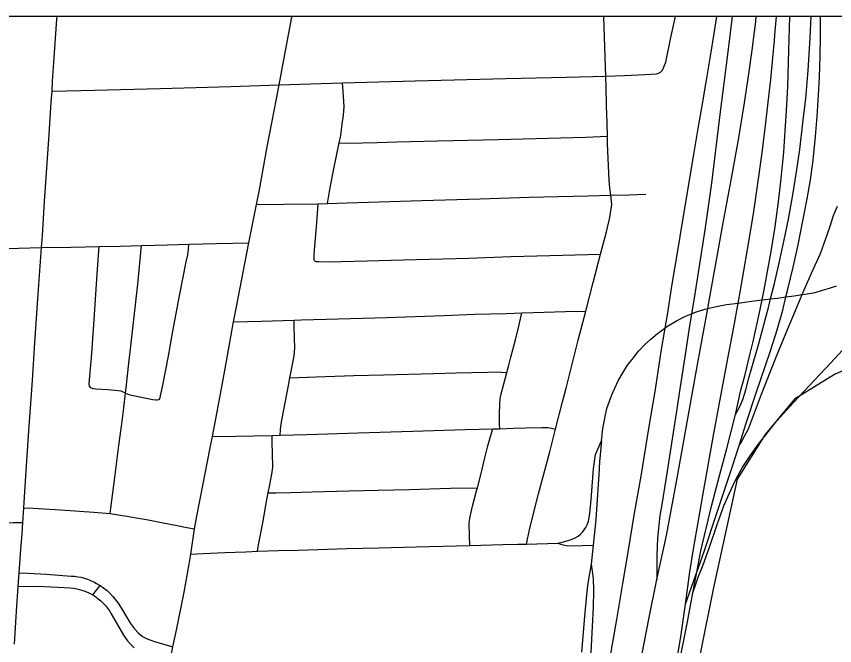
# Model space of a CAD drawing. Extents: x -59 to 82, y -3 to 49.
# Drawn here: x -14.3944 to -13.9675, y 35.0201 to 35.3482 of the extents above; entities that cross this region are included whole.
import ezdxf

# ---------------------------------------------------------------- set-up
doc = ezdxf.new("R2010")
doc.units = 0
for name, color, linetype in [('GM_X_City_Street', 7, 'Continuous'), ('GM_X_Corporation', 7, 'Continuous'), ('GM_X_County_Road', 7, 'Continuous'), ('GM_X_Interchange_Ramps', 7, 'Continuous'), ('GM_X_Interstate_Route', 7, 'Continuous'), ('GM_X_Rail_Line', 7, 'Continuous'), ('GM_X_State_Route', 7, 'Continuous'), ('GM_X_US_Route', 7, 'Continuous'), ('SH_Data', 7, 'Continuous')]:
    doc.layers.add(name, color=color, linetype=linetype)

msp = doc.modelspace()

# ---------------------------------------------------------------- linework, layer by layer
at = {"layer": 'GM_X_City_Street'}
for p, q in [((-14.23696, 35.25048), (-14.23206, 35.25056)), ((-14.26095, 35.12963), (-14.25671, 35.12977)), ((-14.14585, 35.13306), (-14.14216, 35.13318)), ((-14.39102, 35.08418), (-14.39049, 35.09198))]:
    msp.add_line(p, q, dxfattribs=at)
for points in [[(-14.37579, 35.30919), (-14.36064, 35.30953), (-14.31915, 35.31053), (-14.28254, 35.31167), (-14.25733, 35.31254), (-14.24094, 35.31303), (-14.2242, 35.31353), (-14.18637, 35.31462), (-14.13911, 35.31576), (-14.1074, 35.31653), (-14.08687, 35.31703), (-14.07716, 35.31738), (-14.06633, 35.31789), (-14.06042, 35.31816), (-14.05993, 35.31831), (-14.05896, 35.31872), (-14.05839, 35.31917), (-14.05785, 35.31965), (-14.05734, 35.32016), (-14.05558, 35.32432), (-14.05289, 35.33722), (-14.0506, 35.34818)], [(-14.1283, 35.07302), (-14.1266, 35.08058), (-14.12191, 35.09926), (-14.11611, 35.12107), (-14.11317, 35.13297), (-14.10944, 35.1471), (-14.10759, 35.15438), (-14.10123, 35.17937), (-14.09738, 35.19451), (-14.09347, 35.20939), (-14.0896, 35.22414), (-14.0865, 35.23588), (-14.08486, 35.24325), (-14.08374, 35.25016), (-14.08417, 35.25488), (-14.08477, 35.25876), (-14.0852, 35.26279), (-14.08595, 35.28171), (-14.08604, 35.28577), (-14.08623, 35.29243), (-14.08651, 35.30163), (-14.08674, 35.31141), (-14.08687, 35.31703), (-14.08727, 35.32683), (-14.08791, 35.34798), (-14.08791, 35.34818)], [(-14.23206, 35.25056), (-14.23108, 35.25677), (-14.2293, 35.26604), (-14.2271, 35.27714), (-14.22597, 35.28225), (-14.2252, 35.28608), (-14.22436, 35.29198), (-14.22369, 35.29668), (-14.22345, 35.30125), (-14.22381, 35.30903), (-14.2242, 35.31353)], [(-14.22597, 35.28225), (-14.22168, 35.28208), (-14.20619, 35.28242), (-14.19594, 35.2827), (-14.17456, 35.28324), (-14.14305, 35.28404), (-14.09731, 35.28527), (-14.08604, 35.28577)], [(-14.23206, 35.25056), (-14.22179, 35.25088), (-14.18294, 35.2521), (-14.15239, 35.2531), (-14.12691, 35.25394), (-14.09631, 35.25464), (-14.08417, 35.25488), (-14.07462, 35.25515), (-14.06593, 35.25539)], [(-14.26913, 35.25014), (-14.25462, 35.25029), (-14.23696, 35.25048)], [(-14.23884, 35.22075), (-14.2391, 35.22132), (-14.23899, 35.22411), (-14.23772, 35.24056), (-14.23696, 35.25048)], [(-14.40541, 35.22703), (-14.38127, 35.22763), (-14.36584, 35.22791), (-14.35126, 35.22815), (-14.34019, 35.22841), (-14.32905, 35.22868), (-14.31562, 35.2291), (-14.30442, 35.22945), (-14.28994, 35.22977), (-14.27306, 35.23014)], [(-14.33749, 35.15171), (-14.33969, 35.15273), (-14.34129, 35.153), (-14.34672, 35.15336), (-14.35287, 35.15375), (-14.35429, 35.1539), (-14.35546, 35.15443), (-14.35619, 35.15527), (-14.35644, 35.15658), (-14.35502, 35.17236), (-14.354, 35.18754), (-14.35204, 35.21642), (-14.35126, 35.22815)], [(-14.3454, 35.08903), (-14.34515, 35.09174), (-14.34298, 35.10774), (-14.34094, 35.12434), (-14.33939, 35.13574), (-14.3384, 35.14399), (-14.33749, 35.15171), (-14.33714, 35.15445), (-14.3357, 35.16733), (-14.33474, 35.17614), (-14.33109, 35.20859), (-14.32905, 35.22868)], [(-14.32098, 35.14829), (-14.31996, 35.14845), (-14.31956, 35.14885), (-14.31929, 35.14947), (-14.31912, 35.15038), (-14.31821, 35.15492), (-14.31519, 35.17018), (-14.3128, 35.18404), (-14.3092, 35.2024), (-14.30583, 35.22015), (-14.30502, 35.22382), (-14.30457, 35.22661), (-14.30442, 35.22945)], [(-14.23884, 35.22075), (-14.23815, 35.22043), (-14.23658, 35.22027), (-14.23134, 35.22016), (-14.21161, 35.2207), (-14.19237, 35.22122), (-14.15827, 35.22216), (-14.13648, 35.22294), (-14.11604, 35.22346), (-14.09631, 35.22397), (-14.0896, 35.22414)], [(-14.28104, 35.18889), (-14.26643, 35.1893), (-14.24951, 35.18977), (-14.24583, 35.18988), (-14.23275, 35.19023), (-14.20119, 35.19108), (-14.17146, 35.1922), (-14.15513, 35.19282), (-14.13886, 35.19331), (-14.13073, 35.19356), (-14.12452, 35.19375), (-14.10798, 35.19425), (-14.09738, 35.19451)], [(-14.14216, 35.13318), (-14.14227, 35.13558), (-14.14234, 35.14014), (-14.14221, 35.14647), (-14.14198, 35.14858), (-14.14157, 35.15064), (-14.14004, 35.15661), (-14.13855, 35.16242), (-14.13751, 35.1663), (-14.13639, 35.17047), (-14.13402, 35.17944), (-14.13217, 35.18665), (-14.13136, 35.19051), (-14.13073, 35.19356)], [(-14.25671, 35.12977), (-14.25665, 35.13253), (-14.25645, 35.13437), (-14.25589, 35.13755), (-14.25397, 35.14759), (-14.25243, 35.15561), (-14.25166, 35.1597), (-14.25046, 35.16582), (-14.24944, 35.17114), (-14.24911, 35.17513), (-14.24929, 35.18051), (-14.24949, 35.18649), (-14.24951, 35.18977)], [(-14.25166, 35.1597), (-14.23794, 35.16017), (-14.21831, 35.16084), (-14.20278, 35.16126), (-14.17655, 35.16198), (-14.16494, 35.16229), (-14.14856, 35.16272), (-14.14406, 35.16284), (-14.13855, 35.16242)], [(-14.33749, 35.15171), (-14.33579, 35.15099), (-14.33427, 35.15058), (-14.32318, 35.14844), (-14.32168, 35.14829), (-14.32098, 35.14829)], [(-14.14216, 35.13318), (-14.1351, 35.13343), (-14.12834, 35.13362), (-14.12019, 35.13385), (-14.11715, 35.13374), (-14.11615, 35.13361), (-14.11515, 35.13344), (-14.11317, 35.13297)], [(-14.29214, 35.12906), (-14.27977, 35.12929), (-14.26095, 35.12963)], [(-14.26853, 35.06929), (-14.268, 35.07264), (-14.26587, 35.08415), (-14.26348, 35.09719), (-14.26301, 35.09967), (-14.26215, 35.10393), (-14.2609, 35.11054), (-14.2606, 35.11332), (-14.26075, 35.12003), (-14.26086, 35.1262), (-14.26095, 35.12963)], [(-14.25671, 35.12977), (-14.24286, 35.13021), (-14.21607, 35.13105), (-14.18757, 35.13189), (-14.16018, 35.13272), (-14.14585, 35.13306)], [(-14.15781, 35.07233), (-14.15793, 35.07756), (-14.15809, 35.08382), (-14.15782, 35.0865), (-14.15649, 35.09277), (-14.15431, 35.1007), (-14.15388, 35.10239), (-14.15214, 35.10912), (-14.14997, 35.11799), (-14.1484, 35.12419), (-14.147, 35.12911), (-14.14585, 35.13306)], [(-14.26301, 35.09967), (-14.25904, 35.09977), (-14.25136, 35.09996), (-14.24012, 35.10024), (-14.22097, 35.10073), (-14.20559, 35.10112), (-14.18929, 35.10153), (-14.16785, 35.10208), (-14.15388, 35.10239)], [(-14.39049, 35.09198), (-14.38566, 35.09171), (-14.37142, 35.09086), (-14.354, 35.08964), (-14.3454, 35.08903), (-14.33575, 35.08741), (-14.33292, 35.08688), (-14.32645, 35.08581), (-14.31784, 35.08414), (-14.31137, 35.08285), (-14.3054, 35.08172), (-14.30152, 35.08088)], [(-14.70431, 35.07812), (-14.68966, 35.0785), (-14.662, 35.0792), (-14.64745, 35.07958), (-14.6306, 35.07998), (-14.60983, 35.08024), (-14.58723, 35.08048), (-14.55822, 35.08118), (-14.52665, 35.08175), (-14.49447, 35.08236), (-14.45671, 35.08306), (-14.43198, 35.08357), (-14.39596, 35.08419), (-14.39102, 35.08418)]]:
    msp.add_lwpolyline(points, dxfattribs=at)
at = {"layer": 'GM_X_Corporation'}
msp.add_lwpolyline([(-8.27858, 35.34818), (-15.07858, 35.34818), (-15.07858, 31.99778), (-14.87561, 32.00296), (-14.0925, 32.03375), (-13.59611, 32.05147), (-13.53526, 32.05391), (-13.47457, 32.07428), (-13.3549, 32.12151), (-13.20616, 32.17855), (-13.3241, 32.24616), (-13.185, 32.29141), (-13.20067, 32.94977), (-12.62372, 32.95853)], dxfattribs=at)
at = {"layer": 'GM_X_County_Road'}
msp.add_line((-14.35445, 35.04649), (-14.35066, 35.05134), dxfattribs=at)
for points in [[(-14.30402, 35.06361), (-14.30345, 35.06777), (-14.30152, 35.08088), (-14.30025, 35.0875), (-14.29716, 35.10352), (-14.29328, 35.12323), (-14.29214, 35.12906), (-14.2897, 35.14198), (-14.28778, 35.15216), (-14.28569, 35.16353), (-14.28104, 35.18889), (-14.2797, 35.19579), (-14.27306, 35.23014), (-14.26913, 35.25014), (-14.26776, 35.25694), (-14.26347, 35.28017), (-14.25873, 35.30518), (-14.25733, 35.31254), (-14.25449, 35.32744), (-14.25068, 35.34779), (-14.25061, 35.34818)], [(-14.08746, 35.13847), (-14.08726, 35.13951), (-14.08626, 35.14362), (-14.08497, 35.1476), (-14.08369, 35.15084), (-14.08213, 35.15437), (-14.08018, 35.15842), (-14.07793, 35.16238), (-14.0755, 35.16624), (-14.07263, 35.16992), (-14.06984, 35.17352), (-14.06652, 35.17702), (-14.06337, 35.1799), (-14.05987, 35.18277), (-14.05612, 35.18555), (-14.05466, 35.18664), (-14.05007, 35.18934), (-14.04567, 35.19167), (-14.04215, 35.19313), (-14.04, 35.19401), (-14.03524, 35.19554), (-14.03373, 35.1959), (-14.03003, 35.19679), (-14.02383, 35.19787), (-14.01786, 35.19868), (-14.01215, 35.19945), (-14.00529, 35.2003), (-14.00094, 35.20083), (-13.99733, 35.20128), (-13.99287, 35.20187), (-13.9886, 35.20244), (-13.98438, 35.20309), (-13.98187, 35.20348), (-13.97764, 35.20426), (-13.97377, 35.20533), (-13.97009, 35.20641), (-13.9665, 35.20767)], [(-14.09727, 35.08165), (-14.0966, 35.08298), (-14.09593, 35.0849), (-14.09532, 35.08766), (-14.09495, 35.09063), (-14.09458, 35.09627), (-14.09329, 35.11226), (-14.09227, 35.11966), (-14.08919, 35.12681), (-14.08843, 35.13329), (-14.08746, 35.13847)], [(-14.11195, 35.0735), (-14.10886, 35.07418), (-14.10598, 35.07506), (-14.10436, 35.07559), (-14.10281, 35.0763), (-14.10135, 35.07719), (-14.10008, 35.07817), (-14.09902, 35.07922), (-14.09808, 35.08039), (-14.09727, 35.08165)], [(-14.30345, 35.06777), (-14.29693, 35.06809), (-14.28556, 35.06857), (-14.27475, 35.06903), (-14.26853, 35.06929), (-14.25758, 35.0696), (-14.24746, 35.06988), (-14.23714, 35.07016), (-14.22193, 35.07064), (-14.20537, 35.07108), (-14.18585, 35.07149), (-14.15781, 35.07233), (-14.1406, 35.07278), (-14.13285, 35.07298), (-14.1283, 35.07302), (-14.11195, 35.0735)], [(-14.11195, 35.0735), (-14.1098, 35.07281), (-14.1083, 35.07241), (-14.10675, 35.07213), (-14.09928, 35.07226), (-14.09341, 35.07237)], [(-14.34018, 34.8735), (-14.34, 34.87448), (-14.33329, 34.90927), (-14.32421, 34.95698), (-14.32034, 34.97893), (-14.31579, 35.00478), (-14.31412, 35.01259), (-14.31268, 35.01936), (-14.31061, 35.02902), (-14.30689, 35.04786), (-14.30417, 35.06256), (-14.30402, 35.06361)], [(-14.3929, 35.05806), (-14.38833, 35.05781), (-14.3786, 35.05732), (-14.3658, 35.05635), (-14.36407, 35.05623), (-14.36234, 35.056), (-14.36063, 35.05567), (-14.35893, 35.05522), (-14.35726, 35.05467), (-14.35564, 35.05401), (-14.35406, 35.05326), (-14.35255, 35.05242), (-14.35066, 35.05134), (-14.3488, 35.05009), (-14.34705, 35.04873), (-14.34566, 35.04743), (-14.34398, 35.04575), (-14.34261, 35.044), (-14.34129, 35.04217), (-14.34008, 35.04034), (-14.3348, 35.03151), (-14.33279, 35.02887), (-14.33074, 35.02663), (-14.32859, 35.02485), (-14.32607, 35.02355), (-14.32234, 35.02224), (-14.31268, 35.01936)], [(-14.39337, 35.05096), (-14.38293, 35.05106), (-14.36952, 35.05041), (-14.36634, 35.05022), (-14.36426, 35.04994), (-14.3622, 35.04952), (-14.36018, 35.04896), (-14.3582, 35.04827), (-14.35629, 35.04744), (-14.35445, 35.04649), (-14.35301, 35.04555), (-14.35163, 35.04452), (-14.35031, 35.0434), (-14.34907, 35.04218), (-14.34791, 35.0409), (-14.34682, 35.03954), (-14.34584, 35.03813), (-14.34496, 35.03665), (-14.33847, 35.02556), (-14.33637, 35.02253), (-14.33474, 35.02068), (-14.33288, 35.01898)]]:
    msp.add_lwpolyline(points, dxfattribs=at)
at = {"layer": 'GM_X_Interchange_Ramps'}
for p, q in [((-14.01723, 35.12443), (-14.01632, 35.12603)), ((-14.04527, 35.04174), (-14.04003, 35.05645)), ((-14.04143, 35.04758), (-14.03987, 35.05215))]:
    msp.add_line(p, q, dxfattribs=at)
for points in [[(-14.02908, 35.34818), (-14.03057, 35.33924), (-14.03242, 35.32745), (-14.03456, 35.31488), (-14.03666, 35.30249), (-14.03891, 35.28969), (-14.04093, 35.27727), (-14.04324, 35.26383), (-14.04499, 35.25315), (-14.04701, 35.24082), (-14.04943, 35.2259), (-14.05257, 35.20752), (-14.05494, 35.19257), (-14.05612, 35.18555), (-14.05817, 35.17342), (-14.06137, 35.15248), (-14.06452, 35.13331), (-14.06868, 35.10848), (-14.07212, 35.08907), (-14.07536, 35.06876), (-14.07823, 35.05249), (-14.08129, 35.03371), (-14.08469, 35.01379)], [(-14.02091, 35.34818), (-14.02304, 35.33106), (-14.02748, 35.29567), (-14.0318, 35.26115), (-14.03529, 35.23695), (-14.03907, 35.21244), (-14.04085, 35.20127), (-14.04215, 35.19313), (-14.04351, 35.18458), (-14.04604, 35.16841), (-14.04831, 35.15401), (-14.05002, 35.14237), (-14.05262, 35.12566), (-14.05495, 35.11111), (-14.05768, 35.09361), (-14.05861, 35.08792), (-14.05984, 35.07602), (-14.06033, 35.06727), (-14.06021, 35.05445)], [(-14.02356, 35.10535), (-14.02101, 35.11303), (-14.01723, 35.12443), (-14.01368, 35.13599), (-14.0084, 35.15188), (-14.00088, 35.17383), (-13.99751, 35.18475), (-13.99458, 35.19495), (-13.99287, 35.20187), (-13.99188, 35.20589), (-13.98905, 35.21735), (-13.98646, 35.22907), (-13.98406, 35.24154), (-13.98184, 35.25311), (-13.98012, 35.26301), (-13.97875, 35.27323), (-13.9775, 35.28559), (-13.97659, 35.29596), (-13.97588, 35.30717), (-13.97544, 35.31647), (-13.97497, 35.32768), (-13.97488, 35.33787), (-13.97479, 35.34818)], [(-14.01927, 35.14056), (-14.01696, 35.14472), (-14.01545, 35.14833), (-14.01376, 35.15348), (-14.01201, 35.16024), (-14.00836, 35.17275), (-14.007, 35.17767), (-14.00441, 35.18727), (-14.00207, 35.19643), (-14.00094, 35.20083), (-13.9989, 35.20882), (-13.99592, 35.22195), (-13.99374, 35.23159), (-13.99162, 35.24242), (-13.98938, 35.25504), (-13.98746, 35.26708), (-13.98568, 35.27879), (-13.98406, 35.29263), (-13.98244, 35.30527), (-13.98126, 35.31997), (-13.98023, 35.33691), (-13.97973, 35.34818)], [(-14.01632, 35.12603), (-14.01448, 35.12921), (-14.01247, 35.13305), (-14.0056, 35.15117), (-13.99812, 35.17009), (-13.9921, 35.18497), (-13.98795, 35.19478), (-13.98438, 35.20309), (-13.97955, 35.21435), (-13.9749, 35.22449), (-13.97221, 35.23181), (-13.97008, 35.23826), (-13.96802, 35.24441), (-13.96592, 35.24926)], [(-14.03987, 35.05215), (-14.03861, 35.0558), (-14.03603, 35.0622), (-14.03279, 35.07136), (-14.0288, 35.08326), (-14.02522, 35.09299), (-14.02252, 35.09929), (-14.01906, 35.10668), (-14.01581, 35.11271), (-14.01187, 35.11856), (-14.00783, 35.12427), (-14.00342, 35.13001), (-13.99768, 35.13725), (-13.98894, 35.14682), (-13.96972, 35.16737), (-13.95275, 35.1856)], [(-14.08919, 35.12681), (-14.09014, 35.11594), (-14.09053, 35.10925), (-14.09146, 35.09629), (-14.09211, 35.08587), (-14.09341, 35.07237), (-14.09452, 35.06247), (-14.09572, 35.05582), (-14.09636, 35.05119), (-14.09692, 35.04647), (-14.09803, 35.03517), (-14.09951, 35.01657)], [(-14.035, 35.07068), (-14.02939, 35.08758), (-14.02546, 35.09959), (-14.02356, 35.10535)], [(-14.04003, 35.05645), (-14.03938, 35.05829), (-14.03533, 35.06969), (-14.035, 35.07068)], [(-14.09452, 35.06247), (-14.09396, 35.05896), (-14.0935, 35.05508), (-14.09323, 35.04874), (-14.09355, 35.04003), (-14.09407, 35.02998), (-14.09469, 35.01648), (-14.09551, 35.00324), (-14.0966, 34.9895), (-14.09779, 34.97717), (-14.09929, 34.9615), (-14.10059, 34.94595), (-14.10209, 34.93045), (-14.1026, 34.91986), (-14.1027, 34.91043), (-14.10226, 34.90589), (-14.10163, 34.90224), (-14.10056, 34.89832)]]:
    msp.add_lwpolyline(points, dxfattribs=at)
at = {"layer": 'GM_X_Interstate_Route'}
for points in [[(-14.00931, 35.34015), (-14.00867, 35.34544), (-14.00836, 35.34818)], [(-13.9989, 35.33557), (-13.99863, 35.33856), (-13.99781, 35.34818)], [(-14.06797, 35.01591), (-14.06436, 35.0339), (-14.06021, 35.05445), (-14.05528, 35.07751), (-14.04936, 35.10932), (-14.04442, 35.13657), (-14.03986, 35.16172), (-14.03664, 35.17989), (-14.03373, 35.1959), (-14.03283, 35.20081), (-14.02988, 35.21721), (-14.02568, 35.24051), (-14.02149, 35.26283), (-14.01754, 35.2849), (-14.01458, 35.30303), (-14.0122, 35.31818), (-14.01045, 35.33064), (-14.00931, 35.34015)], [(-14.00443, 35.28427), (-14.00353, 35.29114), (-14.00217, 35.30352), (-14.00086, 35.31522), (-13.99972, 35.3266), (-13.9989, 35.33557)], [(-14.03845, 35.08538), (-14.03619, 35.09842), (-14.03093, 35.12877), (-14.02766, 35.14567), (-14.02317, 35.16983), (-14.02015, 35.1861), (-14.01786, 35.19868), (-14.01682, 35.20444), (-14.01288, 35.22661), (-14.00987, 35.24524), (-14.00671, 35.26719), (-14.00521, 35.27837), (-14.00443, 35.28427)], [(-14.09763, 34.82991), (-14.09239, 34.84081), (-14.08898, 34.84879), (-14.08627, 34.85513), (-14.08134, 34.86894), (-14.07899, 34.87666), (-14.07665, 34.88436), (-14.07296, 34.89742), (-14.06889, 34.91358), (-14.06466, 34.93203), (-14.06113, 34.94978), (-14.05781, 34.9684), (-14.05246, 34.99611), (-14.0476, 35.02593), (-14.04527, 35.04174), (-14.04302, 35.05854), (-14.04105, 35.07034), (-14.03845, 35.08538)]]:
    msp.add_lwpolyline(points, dxfattribs=at)
at = {"layer": 'GM_X_Rail_Line'}
msp.add_lwpolyline([(-13.645, 35.31266), (-13.68234, 35.29613), (-13.72397, 35.28143), (-13.77539, 35.26367), (-13.84425, 35.2266), (-13.88742, 35.20121), (-13.9266, 35.17978), (-13.96762, 35.16141), (-13.98844, 35.14855), (-14.00374, 35.13017), (-14.01843, 35.1069), (-14.03088, 35.04946), (-14.05088, 34.95013), (-14.04862, 34.93654), (-14.0442, 34.90665), (-14.03416, 34.88248), (-14.01875, 34.85652), (-14.00305, 34.83105), (-13.95232, 34.75417)], dxfattribs=at)
at = {"layer": 'GM_X_State_Route'}
for p, q in [((-14.03191, 35.09208), (-14.02919, 35.10264)), ((-14.39102, 35.08418), (-14.39049, 35.09198)), ((-14.39337, 35.05096), (-14.3929, 35.05806))]:
    msp.add_line(p, q, dxfattribs=at)
for points in [[(-14.37579, 35.30919), (-14.37546, 35.31445), (-14.37482, 35.32407), (-14.37327, 35.34665), (-14.37316, 35.34818)], [(-14.01927, 35.14056), (-14.01636, 35.15326), (-14.01422, 35.16144), (-14.01168, 35.1716), (-14.01, 35.17863), (-14.00684, 35.19282), (-14.00529, 35.2003), (-14.00419, 35.20557), (-14.00214, 35.21707), (-14.00064, 35.22549), (-13.99875, 35.23744), (-13.99693, 35.25016), (-13.99555, 35.26209), (-13.99408, 35.2773), (-13.99323, 35.28854), (-13.99256, 35.29908), (-13.99199, 35.31137), (-13.99162, 35.32424), (-13.9913, 35.33626), (-13.9909, 35.34818)], [(-14.38127, 35.22763), (-14.38084, 35.23391), (-14.37965, 35.25168), (-14.37733, 35.28655), (-14.3762, 35.30347), (-14.37579, 35.30919)], [(-14.39049, 35.09198), (-14.38994, 35.10041), (-14.388, 35.1297), (-14.38603, 35.15828), (-14.38468, 35.17817), (-14.38294, 35.20338), (-14.38127, 35.22763)], [(-14.02919, 35.10264), (-14.02747, 35.10936), (-14.02377, 35.12288), (-14.01927, 35.14056)], [(-14.04143, 35.04758), (-14.03938, 35.05829), (-14.03725, 35.06941), (-14.03265, 35.0892), (-14.03191, 35.09208)], [(-14.3929, 35.05806), (-14.39198, 35.07027), (-14.39138, 35.07833), (-14.39102, 35.08418)], [(-14.39541, 35.02074), (-14.39428, 35.03809), (-14.39337, 35.05096)], [(-14.06199, 34.88567), (-14.06263, 34.89018), (-14.06318, 34.89471), (-14.06382, 34.90129), (-14.06424, 34.91019), (-14.06283, 34.93438), (-14.06091, 34.94665), (-14.05184, 34.99415), (-14.0443, 35.03251), (-14.04143, 35.04758)]]:
    msp.add_lwpolyline(points, dxfattribs=at)
at = {"layer": 'GM_X_US_Route'}
for p, q in [((-14.39102, 35.08418), (-14.39049, 35.09198)), ((-14.39337, 35.05096), (-14.3929, 35.05806))]:
    msp.add_line(p, q, dxfattribs=at)
for points in [[(-14.37579, 35.30919), (-14.37546, 35.31445), (-14.37482, 35.32407), (-14.37327, 35.34665), (-14.37316, 35.34818)], [(-14.38127, 35.22763), (-14.38084, 35.23391), (-14.37965, 35.25168), (-14.37733, 35.28655), (-14.3762, 35.30347), (-14.37579, 35.30919)], [(-14.39049, 35.09198), (-14.38994, 35.10041), (-14.388, 35.1297), (-14.38603, 35.15828), (-14.38468, 35.17817), (-14.38294, 35.20338), (-14.38127, 35.22763)], [(-14.3929, 35.05806), (-14.39198, 35.07027), (-14.39138, 35.07833), (-14.39102, 35.08418)], [(-14.39541, 35.02074), (-14.39428, 35.03809), (-14.39337, 35.05096)]]:
    msp.add_lwpolyline(points, dxfattribs=at)
at = {"layer": 'SH_Data'}
msp.add_lwpolyline([(-15.07858, 28.54818), (-8.27858, 28.54818), (-8.27858, 35.34818), (-15.07858, 35.34818)], close=True, dxfattribs=at)

doc.saveas('drawing.dxf')
